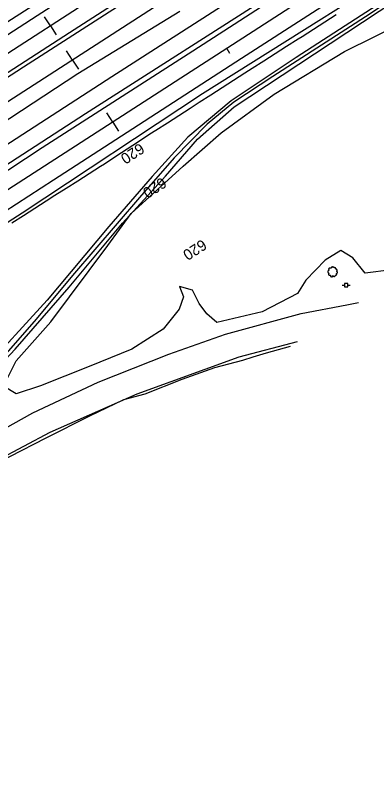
# Model space of a CAD drawing. Extents: x 1901471 to 1963503, y 756461 to 799997.
# Drawn here: x 1920021 to 1920288, y 766626 to 767190 of the extents above; entities that cross this region are included whole.
import ezdxf

# ---------------------------------------------------------------- set-up
doc = ezdxf.new("R2010")
doc.units = 0
for name, color, linetype in [('Default', 7, 'Continuous'), ('RD_DTM_BkLn1', 7, 'Continuous'), ('RD_EX_DR_ErosCtrl', 7, 'Continuous'), ('RD_EX_Fence_Other', 7, 'Continuous'), ('RD_EX_H2O', 7, 'Continuous'), ('RD_EX_Road', 7, 'Continuous'), ('RD_EX_UT', 7, 'Continuous'), ('RD_EX_VEG', 7, 'Continuous'), ('RD_HC_Cl', 7, 'Continuous'), ('RD_HC_Data_Tic', 7, 'Continuous'), ('RD_HC_TX_Sta50', 7, 'Continuous')]:
    doc.layers.add(name, color=color, linetype=linetype)

# ---------------------------------------------------------------- blocks, each defined once
blk = doc.blocks.new('PP')
at = {"layer": 'RD_EX_UT'}
for p, q in [((2.490916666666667, 2.5090833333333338), (-2.5090833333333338, 2.5090833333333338)), ((-2.5090833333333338, 2.5090833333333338), (-2.5090833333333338, -2.490916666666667)), ((2.490916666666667, -2.490916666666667), (2.490916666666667, 2.5090833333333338)), ((-5.940166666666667, -0.053333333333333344), (-2.4710000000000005, -0.053333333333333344)), ((-2.5090833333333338, -2.490916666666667), (2.490916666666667, -2.490916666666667)), ((2.4194166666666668, -0.053333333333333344), (6.0598333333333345, -0.053333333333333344))]:
    blk.add_line(p, q, dxfattribs=at)
blk = doc.blocks.new('T2')
at = {"layer": 'RD_EX_VEG'}
for points in [[(0.05233333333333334, 7.213166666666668), (-0.24750000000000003, 7.238166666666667), (-0.5723333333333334, 7.138166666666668), (-0.8222500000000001, 7.038250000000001), (-1.0471666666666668, 6.963250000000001), (-1.2720833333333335, 6.863250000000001), (-1.5719166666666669, 6.688416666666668), (-1.7968333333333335, 6.488416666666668), (-1.9218333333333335, 6.2385833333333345), (-1.9718333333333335, 6.013666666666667), (-2.0217500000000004, 5.738833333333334), (-2.0217500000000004, 5.563833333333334), (-2.146666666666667, 5.538833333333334), (-2.296666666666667, 5.563833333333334), (-2.5465000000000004, 5.638833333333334), (-2.796416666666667, 5.638833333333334), (-3.0463333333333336, 5.638833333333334), (-3.3961666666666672, 5.613833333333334), (-3.7460000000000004, 5.613833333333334), (-4.020833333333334, 5.563833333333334), (-4.345750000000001, 5.513916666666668), (-4.720583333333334, 5.389000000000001), (-5.0704166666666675, 5.264000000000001), (-5.37025, 5.014083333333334), (-5.620166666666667, 4.539333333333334), (-5.745166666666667, 4.189500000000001), (-5.895083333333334, 3.9395833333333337), (-5.745166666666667, 3.489833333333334), (-5.570166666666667, 3.139916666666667), (-5.545250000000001, 2.9400000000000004), (-5.470250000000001, 2.5152500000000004), (-5.37025, 2.2903333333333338), (-5.245333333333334, 2.0903333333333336), (-5.320250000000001, 2.065416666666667), (-5.695166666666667, 2.015416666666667), (-5.995000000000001, 1.9155000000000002), (-6.419833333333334, 1.6905833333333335), (-6.644750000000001, 1.465666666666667), (-6.744750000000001, 1.1407500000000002), (-6.769666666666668, 0.7909166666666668), (-6.869583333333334, 0.5910833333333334), (-6.944583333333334, 0.3161666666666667), (-6.969583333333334, 0.2411666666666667), (-7.019583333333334, -0.08366666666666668), (-6.9195833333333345, -0.5335000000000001), (-6.894583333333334, -0.8833333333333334), (-6.769666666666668, -1.1082500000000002), (-6.619750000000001, -1.2830833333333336), (-6.444833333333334, -1.5330000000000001), (-6.045000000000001, -1.7579166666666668), (-5.7201666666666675, -1.8579166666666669), (-5.520250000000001, -1.8828333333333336), (-5.695166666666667, -2.382666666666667), (-5.745166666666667, -2.7325000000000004), (-5.870083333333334, -3.132333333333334), (-5.870083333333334, -3.2072500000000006), (-5.920000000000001, -3.682083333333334), (-5.770166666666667, -4.007000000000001), (-5.695166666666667, -4.38175), (-5.520250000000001, -4.606666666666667), (-5.245333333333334, -4.906583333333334), (-4.9205000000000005, -5.131416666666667), (-4.420666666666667, -5.256416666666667), (-4.020833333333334, -5.231416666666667), (-3.4460833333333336, -5.056500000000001), (-3.1962500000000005, -4.9815000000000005), (-3.2212500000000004, -5.156416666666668), (-3.1962500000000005, -5.531333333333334), (-3.1962500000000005, -5.956083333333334), (-3.0463333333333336, -6.280916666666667), (-2.946333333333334, -6.555833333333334), (-2.796416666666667, -6.805750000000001), (-2.4715000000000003, -7.030583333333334), (-2.07175, -7.1055833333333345), (-1.6469166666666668, -7.2555000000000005), (-1.1970833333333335, -7.330500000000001), (-0.6973333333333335, -7.355500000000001), (-0.09758333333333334, -7.205583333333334), (0.17725000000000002, -7.080583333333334), (0.27725000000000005, -6.905666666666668), (0.47716666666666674, -6.530833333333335), (0.4271666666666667, -6.3059166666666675), (0.4521666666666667, -5.706166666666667), (0.5520833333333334, -5.881166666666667), (0.7270833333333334, -6.231000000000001), (1.2268333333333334, -6.530833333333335), (1.626666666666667, -6.705750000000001), (2.101416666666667, -6.8557500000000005), (2.4013333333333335, -6.930666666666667), (2.8760833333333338, -6.8557500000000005), (3.2510000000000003, -6.780750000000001), (3.6257500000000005, -6.655750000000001), (3.9256666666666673, -6.380916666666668), (4.100583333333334, -6.106000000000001), (4.1505833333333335, -5.831166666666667), (4.2255, -5.456333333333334), (4.275500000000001, -5.281416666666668)], [(4.275500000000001, -5.281416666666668), (4.200583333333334, -5.106416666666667), (4.1505833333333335, -4.856583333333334), (4.2255, -4.881583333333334), (4.4004166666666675, -4.931583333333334), (4.675333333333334, -5.056500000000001), (4.900250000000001, -5.131416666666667), (5.225083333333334, -5.106416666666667), (5.500000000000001, -5.006500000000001), (5.949750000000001, -4.731583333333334), (6.224666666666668, -4.256833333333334), (6.499500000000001, -3.8570000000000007), (6.5745000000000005, -3.5321666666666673), (6.524500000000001, -3.3072500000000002), (6.499500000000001, -2.8075000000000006), (6.299583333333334, -2.5575833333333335), (6.249583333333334, -2.432666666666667), (6.1496666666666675, -2.0328333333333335), (6.224666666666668, -1.9828333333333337), (6.499500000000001, -1.9328333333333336), (6.874333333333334, -1.8079166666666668), (7.149250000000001, -1.6830000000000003), (7.374166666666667, -1.5080000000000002), (7.449083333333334, -1.2830833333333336), (7.424166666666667, -0.8833333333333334), (7.4740833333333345, -0.48350000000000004), (7.399166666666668, -0.3335), (7.299166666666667, -0.1836666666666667), (7.224166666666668, 0.016333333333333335), (7.074250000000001, 0.16616666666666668), (6.974333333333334, 0.3161666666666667), (6.874333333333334, 0.41608333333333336), (6.749416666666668, 0.5660833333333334), (6.5745000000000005, 0.6910000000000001), (6.424583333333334, 0.7410000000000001), (6.374583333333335, 0.8909166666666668), (6.524500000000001, 1.0908333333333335), (6.5745000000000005, 1.1907500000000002), (6.599416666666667, 1.4156666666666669), (6.824416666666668, 1.7655000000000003), (6.874333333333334, 2.1653333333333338), (6.824416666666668, 2.590166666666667), (6.774416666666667, 2.8650833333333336), (6.624416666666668, 3.139916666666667), (6.424583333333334, 3.3898333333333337), (6.299583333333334, 3.5647500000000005), (6.124666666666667, 3.689666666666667), (5.799833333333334, 3.814666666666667), (5.549916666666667, 3.864583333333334), (5.200083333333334, 3.864583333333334), (5.000166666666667, 3.9145833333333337), (5.025166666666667, 3.964583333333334), (5.025166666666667, 4.1145000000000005), (5.025166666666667, 4.389416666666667), (4.950166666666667, 4.839166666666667), (4.800250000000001, 5.339), (4.800250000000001, 5.364000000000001), (4.7002500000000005, 5.613833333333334), (4.475416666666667, 5.813750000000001), (4.3005, 5.913666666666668), (4.100583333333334, 6.038666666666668), (3.850666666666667, 6.063666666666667), (3.5508333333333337, 6.063666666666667), (3.2759166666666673, 6.013666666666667), (3.0760000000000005, 5.913666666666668), (2.9010833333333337, 5.788750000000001), (2.8260833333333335, 5.938666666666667), (2.726166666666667, 6.2385833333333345), (2.676166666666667, 6.3885000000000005), (2.52625, 6.563416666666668), (2.301416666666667, 6.7633333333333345), (1.8515000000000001, 6.888250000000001), (1.2268333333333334, 6.813333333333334), (0.9269166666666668, 6.613416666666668), (0.7770000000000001, 6.438500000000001), (0.7270833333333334, 6.563416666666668), (0.5270833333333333, 6.7633333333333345), (0.4271666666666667, 6.938250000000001), (0.25225000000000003, 7.063250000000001), (0.10233333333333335, 7.163166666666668), (0.0023333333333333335, 7.213166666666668)]]:
    blk.add_spline(points, degree=3, dxfattribs=at)

msp = doc.modelspace()

# ---------------------------------------------------------------- linework, layer by layer
at = {"layer": 'RD_DTM_BkLn1'}
msp.add_lwpolyline([(1920018.800580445, 767036.7619721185), (1920027.2257570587, 767042.1482655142), (1920035.6509336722, 767047.5345589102), (1920044.076110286, 767052.9208523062), (1920050.3488514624, 767056.9310738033), (1920058.786348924, 767062.2983601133), (1920067.2238463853, 767067.6656464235), (1920075.6613438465, 767073.032932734), (1920084.0988413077, 767078.4002190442), (1920086.979757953, 767080.2328364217), (1920095.3499814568, 767085.7043723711), (1920103.7202049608, 767091.1759083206), (1920112.0904284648, 767096.64744427), (1920120.4606519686, 767102.1189802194), (1920124.8606877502, 767104.9952419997), (1920133.264788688, 767110.4146786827), (1920141.6688896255, 767115.8341153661), (1920150.072990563, 767121.253552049), (1920156.7759271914, 767125.5759823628), (1920165.186387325, 767130.9833763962), (1920173.5968474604, 767136.39077043), (1920182.007307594, 767141.7981644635), (1920190.4177677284, 767147.2055584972), (1920195.8313496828, 767150.6861493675), (1920204.2726520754, 767156.0461605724), (1920212.7139544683, 767161.4061717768), (1920221.1552568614, 767166.7661829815), (1920229.596559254, 767172.1261941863), (1920232.4817860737, 767173.9582394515), (1920240.8877538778, 767179.3736375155), (1920249.2937216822, 767184.7890355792), (1920257.6996894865, 767190.2044336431)], dxfattribs=at)
at = {"layer": 'RD_EX_DR_ErosCtrl'}
for points in [[(1920416.2000000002, 767280.8600000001), (1920386.1100000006, 767261.5100000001), (1920315.5700000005, 767215.2000000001), (1920228.2600000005, 767158.4900000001), (1920180.2500000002, 767126.5200000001), (1920148.4100000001, 767099.6600000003), (1920122.0500000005, 767070.81), (1920090.2100000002, 767033.9900000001), (1920044.6900000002, 766979.7700000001), (1919995.1900000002, 766925.6700000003), (1919973.0500000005, 766908.7500000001), (1919947.9300000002, 766891.8400000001), (1919913.1000000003, 766870.2000000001), (1919888.2300000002, 766855.7700000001), (1919856.89, 766836.9900000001)], [(1919860.3700000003, 766833.0100000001), (1919964.8400000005, 766895.1900000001), (1919999.4200000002, 766920.82), (1920021.0600000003, 766943.4500000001), (1920060.8600000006, 766989.3400000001), (1920100.1600000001, 767036.4800000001), (1920132.0000000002, 767071.05), (1920155.3800000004, 767098.2900000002), (1920182.4900000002, 767122.05), (1920300.89, 767200.1500000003), (1920389.9400000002, 767260.2000000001), (1920415.7300000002, 767276.5200000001), (1920419.6800000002, 767279.1000000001)]]:
    msp.add_lwpolyline(points, dxfattribs=at)
at = {"layer": 'RD_EX_Fence_Other'}
msp.add_lwpolyline([(1918791.4600000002, 766304.4500000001), (1918859.0200000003, 766347.7800000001), (1918926.5900000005, 766391.6000000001), (1918993.5000000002, 766434.6000000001), (1919060.0900000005, 766478.1000000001), (1919129.4500000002, 766521.2600000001), (1919208.4300000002, 766572.9200000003), (1919275.0200000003, 766616.2400000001), (1919288.5600000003, 766625.1400000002), (1919368.7200000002, 766677.07), (1919490.0100000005, 766755.55), (1919597.8000000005, 766824.1500000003), (1919718.6900000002, 766902.2300000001), (1919812.1700000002, 766963.3800000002), (1919906.8700000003, 767023.9200000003), (1919999.9500000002, 767084.8700000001), (1920092.4300000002, 767144.4100000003), (1920185.5200000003, 767204.55), (1920208.6900000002, 767220.3700000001), (1920218.1600000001, 767227.82), (1920227.8300000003, 767235.2700000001)], dxfattribs=at)
at = {"layer": 'RD_EX_H2O'}
for points in [[(1920417.7700000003, 767280.07), (1920353.9300000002, 767238.6400000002), (1920282.7900000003, 767190.7500000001), (1920210.9000000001, 767144.4900000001), (1920182.3000000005, 767125.4600000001), (1920162.6500000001, 767109.2900000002), (1920138.2700000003, 767084.6600000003), (1920112.6500000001, 767055.31), (1920063.4000000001, 766997.7300000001), (1920036.5300000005, 766965.6400000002), (1920007.4300000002, 766932.4300000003), (1919977.0800000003, 766907.31), (1919943.2600000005, 766885.1700000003), (1919859.4300000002, 766835.8)], [(1920142.4400000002, 767192.4400000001), (1920067.3200000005, 767146.4200000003), (1919983.9900000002, 767091.9500000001), (1919913.6000000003, 767046.3), (1919856.2000000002, 767008.0000000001), (1919841.1600000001, 766998.6800000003), (1919818.0200000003, 766983.6100000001)]]:
    msp.add_lwpolyline(points, dxfattribs=at)
at = {"layer": 'RD_EX_Road'}
for points in [[(1920274.6100000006, 767352.81), (1920273.3300000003, 767351.9900000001), (1920170.2400000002, 767285.2400000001), (1920049.1800000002, 767206.3400000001), (1919926.7500000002, 767127.9800000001), (1919867.3300000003, 767090.1200000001), (1919773.0800000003, 767028.3500000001), (1919700.6700000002, 766981.9200000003), (1919586.2500000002, 766910.2000000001), (1919493.1100000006, 766861.6900000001), (1919441.4300000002, 766834.8800000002)], [(1920283.6900000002, 767348.1200000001), (1920271.6300000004, 767340.2700000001), (1920201.4500000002, 767295.2000000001), (1920126.3800000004, 767246.7000000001), (1920037.3500000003, 767189.1200000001), (1919949.2200000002, 767132.2800000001), (1919896.6300000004, 767098.55), (1919866.3500000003, 767078.7800000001), (1919824.4600000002, 767051.6800000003), (1919761.3600000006, 767010.9700000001), (1919671.0600000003, 766952.4900000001), (1919617.0200000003, 766918.0300000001), (1919598.5200000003, 766907.1500000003), (1919562.2600000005, 766887.6600000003), (1919506.4100000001, 766859.3700000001), (1919450.9200000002, 766830.0900000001)], [(1918758.6600000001, 766335.3), (1918840.0900000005, 766388.2600000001), (1918915.4900000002, 766436.6400000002), (1919004.7600000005, 766494.6600000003), (1919093.2200000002, 766552.0300000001), (1919166.8200000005, 766599.6000000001), (1919238.4600000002, 766646.3500000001), (1919299.6600000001, 766686.1800000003), (1919363.1600000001, 766726.9100000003), (1919448.2000000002, 766781.7600000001), (1919521.4600000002, 766828.82), (1919605.2300000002, 766882.9500000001), (1919674.14, 766927.2800000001), (1919773.5100000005, 766991.3800000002), (1919868.89, 767052.9400000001), (1919967.1700000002, 767116.32), (1920061.1000000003, 767176.9800000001), (1920178.0600000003, 767252.32), (1920268.7300000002, 767310.8), (1920307.3600000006, 767335.8900000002)], [(1918763.0300000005, 766333.4800000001), (1918863.2000000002, 766399.08), (1918984.8600000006, 766477.8700000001), (1919117.7700000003, 766563.9900000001), (1919231.8600000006, 766638.1300000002), (1919299.5300000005, 766681.8600000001), (1919335.3000000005, 766704.8500000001), (1919462.9900000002, 766788.1700000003), (1919607.8100000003, 766880.6200000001), (1919741.8500000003, 766967.2700000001), (1919869.5400000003, 767049.4900000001), (1920027.3500000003, 767151.6100000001), (1920139.8400000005, 767224.1600000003), (1920266.14, 767305.56), (1920310.4500000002, 767334.2900000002)], [(1918753.2700000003, 766259.57), (1918827.5300000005, 766307.8), (1918893.6200000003, 766350.4700000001), (1918968.2000000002, 766398.3700000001), (1919055.0300000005, 766453.9400000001), (1919131.0800000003, 766503.6400000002), (1919173.5100000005, 766530.81), (1919222.3100000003, 766562.4700000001), (1919276.6500000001, 766597.6400000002), (1919300.1500000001, 766612.4900000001), (1919463.4300000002, 766718.4600000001), (1919608.7900000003, 766812.1200000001), (1919699.5500000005, 766870.4600000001), (1919804.64, 766938.5400000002), (1919890.6300000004, 766994.1500000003), (1919967.7400000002, 767044.1400000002), (1920041.1000000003, 767092.2500000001), (1920151.9900000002, 767163.3900000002), (1920248.2100000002, 767225.83), (1920367.9800000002, 767302.7800000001)], [(1918755.5600000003, 766266.2600000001), (1918829.9800000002, 766313.8400000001), (1918904.5600000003, 766362.3900000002), (1918967.2300000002, 766401.8800000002), (1919050.4600000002, 766455.2500000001), (1919150.9900000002, 766520.9400000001), (1919226.5500000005, 766569.32), (1919299.9900000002, 766616.82), (1919437.0100000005, 766705.81), (1919587.6300000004, 766802.9600000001), (1919674.6900000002, 766859.3400000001), (1919814.2600000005, 766949.0300000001), (1919953.0000000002, 767039.5400000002), (1920072.9500000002, 767117.3400000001), (1920217.5000000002, 767209.7900000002), (1920365.3600000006, 767304.4500000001)], [(1920341.3600000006, 767256.7100000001), (1920187.8200000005, 767157.7600000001), (1920049.2900000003, 767068.1900000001), (1919940.1000000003, 766997.3900000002), (1919863.3300000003, 766948.4300000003), (1919779.0500000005, 766894.1800000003), (1919712.5100000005, 766850.1600000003), (1919585.9300000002, 766769.1300000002), (1919449.1000000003, 766680.9200000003), (1919354.9300000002, 766619.6800000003), (1919300.1500000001, 766583.9300000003), (1919230.4700000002, 766539.05), (1919169.2700000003, 766499.4800000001), (1919111.8200000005, 766462.5900000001), (1919042.4600000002, 766417.7900000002), (1918955.9700000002, 766362.06), (1918868.1600000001, 766305.6800000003), (1918774.6500000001, 766245.05)], [(1920342.9800000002, 767247.3800000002), (1920159.1800000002, 767131.7100000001), (1920026.2500000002, 767043.6900000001), (1919811.7800000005, 766905.7700000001), (1919643.4600000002, 766795.9100000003), (1919402.7300000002, 766640.31), (1919299.9900000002, 766574.06), (1919256.4100000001, 766546.07), (1919183.14, 766498.82), (1919092.5600000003, 766440.1500000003), (1919017.8200000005, 766391.9300000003), (1918959.39, 766353.82), (1918876.3200000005, 766301.1900000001), (1918792.9300000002, 766247.0900000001)], [(1918306.6100000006, 765760.82), (1918309.8100000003, 765765.9400000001), (1918297.5300000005, 765780.07), (1918389.3500000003, 765839.0300000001), (1918486.39, 765902.2900000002), (1918618.4300000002, 765988.7300000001), (1918754.7800000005, 766076.4100000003), (1918895.4300000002, 766167.1500000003), (1919049.5900000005, 766266.8), (1919182.5500000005, 766353.55), (1919299.2500000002, 766428.6300000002), (1919473.4900000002, 766541.2300000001), (1919612.2300000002, 766632.0200000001), (1919830.2900000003, 766770.7600000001), (1919972.0800000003, 766862.1100000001), (1920034.2600000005, 766896.5100000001), (1920082.3500000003, 766919.1800000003), (1920134.3100000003, 766939.9100000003), (1920176.0400000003, 766954.55), (1920231.8700000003, 766969.8900000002), (1920265.5900000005, 766976.2500000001), (1920274.0800000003, 766977.8400000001)], [(1920228.8400000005, 766948.9800000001), (1920185.9900000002, 766937.56), (1920110.8200000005, 766910.4700000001), (1920046.7000000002, 766882.1400000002), (1919988.1100000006, 766851.1900000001), (1919919.8400000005, 766806.55), (1919828.9100000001, 766748.7900000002), (1919785.2400000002, 766721.57), (1919748.6200000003, 766698.55), (1919739.8000000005, 766691.3500000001), (1919739.0700000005, 766684.8900000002), (1919744.9500000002, 766665.5000000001), (1919748.4700000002, 766651.1100000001), (1919751.3600000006, 766644.3700000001)]]:
    msp.add_lwpolyline(points, dxfattribs=at)
at = {"layer": 'RD_EX_VEG'}
for points in [[(1920298.4000000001, 767002.0400000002), (1920279.0000000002, 766999.5000000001), (1920269.9300000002, 767010.9300000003), (1920261.0500000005, 767016.1900000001), (1920249.4400000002, 767009.1200000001), (1920235.3000000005, 766994.4300000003), (1920229.1300000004, 766984.6400000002), (1920203.0200000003, 766971.0400000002), (1920169.6600000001, 766963.2400000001), (1920162.4000000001, 766969.6800000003), (1920156.6000000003, 766977.1100000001), (1920151.7100000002, 766987.08), (1920142.2800000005, 766989.8), (1920145.1800000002, 766982.1900000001), (1920141.9100000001, 766972.9400000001), (1920130.1300000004, 766958.2500000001), (1920107.1000000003, 766943.56), (1920075.5500000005, 766930.6900000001), (1920039.8200000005, 766916.6400000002), (1920021.8700000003, 766910.56), (1920012.6200000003, 766916.1800000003), (1920021.8700000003, 766934.8600000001), (1920047.4400000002, 766963.6900000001), (1920089.5100000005, 767020.0000000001), (1920106.5500000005, 767043.57), (1920145.0000000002, 767078.2900000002), (1920172.8500000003, 767103.07), (1920212.0200000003, 767131.5400000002), (1920263.7000000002, 767162.9100000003), (1920308.3800000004, 767185.1000000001)], [(1919990.3100000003, 766850.6200000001), (1920044.0800000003, 766878.1600000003), (1920076.2000000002, 766894.3400000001), (1920101.3100000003, 766906.5400000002), (1920116.89, 766910.6400000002), (1920144.14, 766921.4700000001), (1920168.1700000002, 766930.1500000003), (1920188.8700000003, 766935.5000000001), (1920196.4800000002, 766937.9400000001), (1920206.3600000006, 766940.8), (1920223.89, 766945.82)]]:
    msp.add_lwpolyline(points, dxfattribs=at)
at = {"layer": 'RD_HC_Cl'}
for p, q in [((1926729.5176193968, 771495.9286460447), (1917217.2707724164, 765354.9153898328)), ((1926745.7566169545, 771470.7766377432), (1917232.2344163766, 765328.8252854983)), ((1925391.9794752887, 770532.94101177), (1917300.1886650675, 765307.3052403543))]:
    msp.add_line(p, q, dxfattribs=at)
at = {"layer": 'RD_HC_Data_Tic'}
for p, q in [((1920047.1040255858, 767181.8279794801), (1920042.7649753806, 767188.5490391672)), ((1920047.1040255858, 767181.8279794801), (1920051.443075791, 767175.1069197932)), ((1920063.3797480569, 767156.619085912), (1920059.0406406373, 767163.3401086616)), ((1920176.980774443, 767165.1223918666), (1920179.1507846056, 767161.7621752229)), ((1920063.3797480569, 767156.619085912), (1920067.7188554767, 767149.8980631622)), ((1920092.9753583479, 767110.8721377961), (1920088.6353380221, 767117.5925710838)), ((1920092.9753583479, 767110.8721377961), (1920097.3153786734, 767104.1517045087))]:
    msp.add_line(p, q, dxfattribs=at)

# ---------------------------------------------------------------- block references
at = {"layer": 'Default', "xscale": 0.5039370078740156, "yscale": 0.5039370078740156}
msp.add_blockref('PP', (1920264.9900000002, 766990.7100000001), dxfattribs=at)
at = {"layer": 'RD_EX_VEG', "xscale": 0.4921259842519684, "yscale": 0.4921259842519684}
msp.add_blockref('T2', (1920254.9200000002, 767000.56), dxfattribs=at)

# ---------------------------------------------------------------- texts
at = {"layer": 'RD_HC_TX_Sta50'}
for rotation, p in [(212.8458901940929, (1920113.0188250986, 767095.8307703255)), (212.84637793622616, (1920129.295279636, 767070.6224378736)), (212.85416067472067, (1920158.9025706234, 767024.8844441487))]:
    msp.add_text('620', height=8.000000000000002, rotation=rotation, dxfattribs=at).set_placement(p)

doc.saveas('drawing.dxf')
